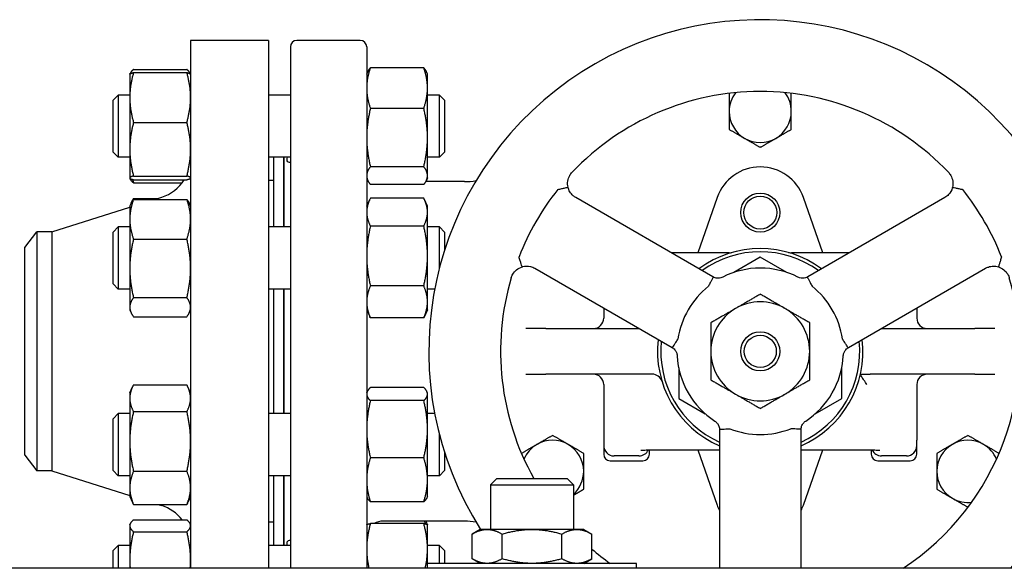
# Model space of a CAD drawing. Header units: inches. Extents: x 24 to 1128, y -69 to 748.
# Tile 477 of 656: x 604.6 to 616.48, y 385.73 to 392.35. Entities that reach past the tile are written whole.
import ezdxf

# ---------------------------------------------------------------- set-up
doc = ezdxf.new("R2010")
doc.units = ezdxf.units.IN
doc.header["$LTSCALE"] = 32
doc.header["$MEASUREMENT"] = 0
doc.layers.add('Visible (ANSI)', color=7, linetype='Continuous', lineweight=30)

msp = doc.modelspace()

# ---------------------------------------------------------------- linework, layer by layer
at = {"layer": 'Visible (ANSI)'}
for p, q in [((606.66063, 392.09867), (606.66063, 385.73187)), ((607.60063, 392.09867), (606.66063, 392.09867)), ((607.60063, 392.09867), (607.60063, 385.73187)), ((607.86437, 392.01993), (607.86437, 385.73187)), ((608.70689, 392.09867), (607.94311, 392.09867)), ((608.78563, 392.01993), (608.78563, 385.73187)), ((605.92663, 391.68988), (605.92719, 391.69108)), ((605.92663, 391.68988), (605.92663, 391.41033)), ((605.92719, 391.69108), (605.93255, 391.70256)), ((605.97172, 391.74905), (606.61555, 391.74905)), ((605.97172, 391.71105), (606.61555, 391.71105)), ((606.66007, 391.69108), (606.65472, 391.70256)), ((606.66063, 391.68988), (606.66007, 391.69108)), ((608.78563, 391.68988), (608.79941, 391.71941)), ((609.47455, 391.76885), (608.83072, 391.76885)), ((609.51963, 391.68988), (609.50586, 391.71941)), ((609.51963, 391.52404), (609.51963, 391.68988)), ((605.72563, 391.37738), (605.78813, 391.43988)), ((605.78813, 391.43988), (605.78813, 390.68988)), ((605.92663, 391.43988), (605.78813, 391.43988)), ((607.86437, 391.43988), (607.60063, 391.43988)), ((609.51963, 390.92724), (609.51963, 391.52404)), ((609.66313, 391.43988), (609.51963, 391.43988)), ((609.66313, 390.68988), (609.66313, 391.43988)), ((609.72563, 391.37738), (609.66313, 391.43988)), ((605.72563, 390.75238), (605.72563, 391.37738)), ((605.92663, 391.41033), (605.92663, 390.78654)), ((609.72563, 391.37738), (609.72563, 390.75238)), ((609.47455, 391.27922), (608.83072, 391.27922)), ((605.97172, 391.10962), (606.61555, 391.10962)), ((609.51963, 390.46808), (609.51963, 390.92724)), ((605.72563, 390.75238), (605.78813, 390.68988)), ((605.92663, 390.78654), (605.92663, 390.44108)), ((609.72563, 390.75238), (609.66313, 390.68988)), ((605.92663, 390.68988), (605.78813, 390.68988)), ((607.86437, 390.68988), (607.60063, 390.68988)), ((607.66063, 390.68988), (607.66063, 389.84876)), ((607.78063, 390.68988), (607.78063, 389.84876)), ((607.78563, 390.68988), (607.78563, 389.84876)), ((609.66313, 390.68988), (609.51963, 390.68988)), ((609.47455, 390.57525), (608.83072, 390.57525)), ((605.92663, 390.44108), (605.92663, 390.43988)), ((605.92663, 390.43988), (605.92719, 390.43867)), ((605.92719, 390.43867), (605.93255, 390.42719)), ((605.97172, 390.46345), (606.61555, 390.46345)), ((605.97172, 390.4187), (606.61555, 390.4187)), ((605.97172, 390.3807), (606.55754, 390.3807)), ((606.66063, 390.43988), (606.66007, 390.43867)), ((607.66063, 390.40867), (607.60063, 390.40867)), ((608.78563, 390.43988), (608.79941, 390.41034)), ((609.47455, 390.3609), (608.83072, 390.3609)), ((609.96509, 390.39591), (609.49838, 390.39591)), ((609.51963, 390.43988), (609.50586, 390.41034)), ((609.51963, 390.43988), (609.51963, 390.46808)), ((607.78563, 390.28867), (607.78063, 390.28867)), ((605.92663, 390.09876), (605.94261, 390.13303)), ((605.94261, 390.13303), (605.96069, 390.1718)), ((605.97172, 390.19406), (606.26721, 390.19406)), ((605.97172, 390.1811), (606.61555, 390.1811)), ((606.22628, 390.1811), (606.31161, 390.20812)), ((606.66063, 390.09876), (606.64465, 390.13303)), ((608.78563, 390.09876), (608.82342, 390.1798)), ((609.47455, 390.19488), (608.83072, 390.19488)), ((609.51963, 390.09876), (609.48184, 390.1798)), ((612.96301, 389.24753), (611.30915, 390.20239)), ((613.01522, 390.20346), (612.78227, 389.53576)), ((614.289, 389.53576), (614.05605, 390.20346)), ((615.76212, 390.20239), (615.00889, 389.76751)), ((604.9873, 389.78867), (605.92663, 390.08619)), ((605.92663, 390.09876), (605.92663, 389.94225)), ((609.51963, 390.02702), (609.51963, 390.09876)), ((609.51963, 389.4986), (609.51963, 390.02702)), ((605.92663, 389.94225), (605.92663, 389.34974)), ((604.66063, 389.60117), (604.80451, 389.78867)), ((604.9873, 389.78867), (604.80451, 389.78867)), ((604.80451, 389.78867), (604.80451, 386.90867)), ((604.9873, 389.78867), (604.9873, 386.90867)), ((605.72563, 389.78626), (605.78813, 389.84876)), ((605.72563, 389.16126), (605.72563, 389.78626)), ((605.78813, 389.84876), (605.78813, 389.09876)), ((605.92663, 389.84876), (605.78813, 389.84876)), ((607.86437, 389.84876), (607.60063, 389.84876)), ((609.47455, 389.85916), (608.83072, 389.85916)), ((609.66313, 389.84876), (609.51963, 389.84876)), ((609.66313, 389.35054), (609.66313, 389.84876)), ((609.72563, 389.78626), (609.66313, 389.84876)), ((609.72563, 389.78626), (609.72563, 389.56682)), ((615.00889, 389.76751), (614.10825, 389.24753)), ((605.97172, 389.70341), (606.61555, 389.70341)), ((604.66063, 387.09617), (604.66063, 389.60117)), ((613.15843, 389.53576), (612.46378, 389.53576)), ((614.60749, 389.53576), (613.91284, 389.53576)), ((609.51963, 388.94534), (609.51963, 389.4986)), ((613.53563, 389.48519), (613.21483, 389.29997)), ((613.85643, 389.29997), (613.53563, 389.48519)), ((605.92663, 389.34974), (605.92663, 388.88125)), ((610.81702, 389.35), (612.47089, 388.39514)), ((614.60038, 388.39514), (616.25424, 389.35)), ((605.72563, 389.16126), (605.78813, 389.09876)), ((605.92663, 389.09876), (605.78813, 389.09876)), ((607.86437, 389.09876), (607.60063, 389.09876)), ((607.66063, 389.09876), (607.66063, 387.59858)), ((607.78063, 389.09876), (607.78063, 387.59858)), ((607.78563, 389.09876), (607.78563, 387.59858)), ((609.47455, 389.13804), (608.83072, 389.13804)), ((609.60659, 389.09876), (609.51963, 389.09876)), ((605.97172, 388.99607), (606.61555, 388.99607)), ((609.51963, 388.84876), (609.51963, 388.94534)), ((605.92663, 388.88125), (605.92663, 388.84876)), ((605.92663, 388.84876), (605.94261, 388.81449)), ((606.66063, 388.84876), (606.64465, 388.81449)), ((608.78563, 388.84876), (608.82342, 388.76772)), ((609.51963, 388.84876), (609.48184, 388.76772)), ((611.64587, 388.87147), (611.64587, 388.74926)), ((615.4254, 388.87147), (615.4254, 388.74926)), ((605.97172, 388.76642), (606.61555, 388.76642)), ((609.47455, 388.75264), (608.83072, 388.75264)), ((610.74692, 388.62426), (610.70478, 388.62426)), ((610.94732, 388.62426), (610.74692, 388.62426)), ((610.94732, 388.62426), (612.07404, 388.62426)), ((614.99722, 388.62426), (616.12394, 388.62426)), ((616.32434, 388.62426), (616.12394, 388.62426)), ((616.36649, 388.62426), (616.32434, 388.62426)), ((612.55138, 388.15084), (612.55138, 387.78041)), ((614.51988, 387.78041), (614.51988, 388.15084)), ((610.70478, 388.07308), (610.74692, 388.07308)), ((610.74692, 388.07308), (610.94732, 388.07308)), ((612.23057, 388.07308), (610.94732, 388.07308)), ((614.74478, 388.07308), (614.86082, 388.07308)), ((616.12394, 388.07308), (614.86082, 388.07308)), ((616.12394, 388.07308), (616.32434, 388.07308)), ((616.32434, 388.07308), (616.36649, 388.07308)), ((605.92663, 387.84858), (605.96069, 387.92162)), ((605.97172, 387.94388), (606.61555, 387.94388)), ((606.66063, 387.84858), (606.62657, 387.92162)), ((608.78563, 387.84858), (608.79297, 387.86431)), ((609.47455, 387.9127), (608.83072, 387.9127)), ((609.51963, 387.84858), (609.5123, 387.86431)), ((611.64587, 387.94808), (611.64587, 387.27922)), ((615.4254, 387.94808), (615.4254, 387.27922)), ((605.92663, 387.84858), (605.92663, 387.78318)), ((605.92663, 387.78318), (605.92663, 387.26233)), ((609.47455, 387.75377), (608.83072, 387.75377)), ((609.51963, 387.83324), (609.51963, 387.84858)), ((609.51963, 387.40921), (609.51963, 387.83324)), ((612.55138, 387.78041), (612.87218, 387.5952)), ((614.19909, 387.5952), (614.51988, 387.78041)), ((605.97172, 387.62248), (606.61555, 387.62248)), ((605.72563, 387.53608), (605.78813, 387.59858)), ((605.72563, 386.91108), (605.72563, 387.53608)), ((605.78813, 387.59858), (605.78813, 386.84858)), ((605.92663, 387.59858), (605.78813, 387.59858)), ((607.86437, 387.59858), (607.60063, 387.59858)), ((609.60659, 387.59858), (609.51963, 387.59858)), ((609.51963, 386.79956), (609.51963, 387.40921)), ((613.04351, 387.40334), (613.04351, 385.73187)), ((614.02776, 385.73187), (614.02776, 387.40334)), ((605.92663, 387.26233), (605.92663, 386.70273)), ((609.66313, 386.84858), (609.66313, 387.3468)), ((611.64587, 387.27922), (611.64587, 387.21263)), ((615.4254, 387.21263), (615.4254, 387.27922)), ((611.64587, 387.21263), (611.64587, 387.10851)), ((612.19705, 387.10851), (612.19705, 387.1598)), ((612.3939, 387.16157), (613.04351, 387.16157)), ((612.78227, 387.16157), (613.01522, 386.49388)), ((614.02776, 387.16157), (614.67737, 387.16157)), ((614.05605, 386.49388), (614.289, 387.16157)), ((614.87422, 387.1598), (614.87422, 387.10851)), ((615.4254, 387.10851), (615.4254, 387.21263)), ((604.66063, 387.09617), (604.80451, 386.90867)), ((609.47455, 387.06465), (608.83072, 387.06465)), ((609.72563, 387.13052), (609.72563, 386.91108)), ((611.72461, 387.02977), (612.11831, 387.02977)), ((612.07205, 387.08758), (611.77087, 387.08758)), ((614.95296, 387.02977), (615.34666, 387.02977)), ((615.3004, 387.08758), (614.99922, 387.08758)), ((604.9873, 386.90867), (604.80451, 386.90867)), ((604.9873, 386.90867), (605.92663, 386.61115)), ((605.72563, 386.91108), (605.78813, 386.84858)), ((609.72563, 386.91108), (609.66313, 386.84858)), ((605.92663, 386.84858), (605.78813, 386.84858)), ((605.97172, 386.90218), (606.61555, 386.90218)), ((607.86437, 386.84858), (607.60063, 386.84858)), ((607.66063, 386.84858), (607.66063, 386.00746)), ((607.78063, 386.84858), (607.78063, 386.00746)), ((607.78563, 386.84858), (607.78563, 386.00746)), ((609.66313, 386.84858), (609.51963, 386.84858)), ((609.51963, 386.59858), (609.51963, 386.79956)), ((610.35503, 386.81487), (610.28063, 386.74047)), ((610.35503, 386.81487), (611.20623, 386.81487)), ((611.20623, 386.81487), (611.28063, 386.74047)), ((605.92663, 386.70273), (605.92663, 386.59858)), ((610.28063, 386.74047), (611.28063, 386.74047)), ((610.28063, 386.74047), (610.28063, 386.20087)), ((611.28063, 386.74047), (611.28063, 386.20087)), ((605.92663, 386.59858), (605.96069, 386.52554)), ((606.66063, 386.59858), (606.62657, 386.52554)), ((608.78563, 386.59858), (608.79297, 386.58285)), ((609.51963, 386.59858), (609.5123, 386.58285)), ((605.97172, 386.50328), (606.61555, 386.50328)), ((606.26721, 386.50328), (606.31161, 386.48922)), ((609.47455, 386.53446), (608.83072, 386.53446)), ((605.97172, 386.31664), (606.61555, 386.31664)), ((607.78563, 386.40867), (607.78063, 386.40867)), ((605.92663, 386.25746), (605.93255, 386.27014)), ((605.92663, 386.25746), (605.92663, 386.24504)), ((605.92663, 386.24504), (605.92663, 385.83135)), ((606.66063, 386.25746), (606.65472, 386.27014)), ((607.66063, 386.28867), (607.60063, 386.28867)), ((608.78563, 386.25746), (608.78586, 386.25796)), ((609.47455, 386.27131), (608.83072, 386.27131)), ((609.96509, 386.30143), (608.98248, 386.30143)), ((609.5194, 386.25796), (609.50586, 386.287)), ((609.51963, 386.25746), (609.5194, 386.25796)), ((609.51963, 385.96623), (609.51963, 386.25746)), ((610.15563, 386.20087), (610.05894, 386.14505)), ((610.23937, 386.20087), (610.15563, 386.20087)), ((610.78063, 386.20087), (610.23937, 386.20087)), ((611.3219, 386.20087), (610.78063, 386.20087)), ((611.40563, 386.20087), (611.3219, 386.20087)), ((611.40563, 386.20087), (611.50232, 386.14505)), ((605.97172, 386.17343), (606.61555, 386.17343)), ((610.05894, 385.84669), (610.05894, 386.14505)), ((610.41979, 385.84669), (610.41979, 386.14505)), ((611.14148, 385.84669), (611.14148, 386.14505)), ((611.50232, 385.84669), (611.50232, 386.14505)), ((605.72563, 385.94496), (605.78813, 386.00746)), ((605.78813, 386.00746), (605.78813, 385.73187)), ((605.92663, 386.00746), (605.78813, 386.00746)), ((607.86437, 386.00746), (607.60063, 386.00746)), ((609.66313, 386.00746), (609.51963, 386.00746)), ((609.51963, 385.73187), (609.51963, 385.96623)), ((609.66313, 385.79087), (609.66313, 386.00746)), ((609.72563, 385.94496), (609.66313, 386.00746)), ((605.72563, 385.73187), (605.72563, 385.94496)), ((609.72563, 385.94496), (609.72563, 385.79087)), ((610.15563, 385.79087), (610.05894, 385.84669)), ((611.40563, 385.79087), (611.50232, 385.84669)), ((621.43013, 385.73187), (600.13113, 385.73187)), ((605.92663, 385.83135), (605.92663, 385.73187)), ((612.04063, 385.79087), (609.52063, 385.79087)), ((609.52063, 385.73187), (609.52063, 385.79087)), ((612.04063, 385.73187), (612.04063, 385.79087))]:
    msp.add_line(p, q, dxfattribs=at)
for centre, radius in [((613.53563, 390.0219), 0.23622), ((613.53563, 390.0219), 0.19894), ((613.53563, 388.34867), 0.23622), ((613.53563, 388.34867), 0.19396)]:
    msp.add_circle(centre, radius, dxfattribs=at)
for centre, radius, start, end in [((613.53563, 388.34867), 4, 319.141001, 212.476236), ((607.94311, 392.01993), 0.07874, 90, 180), ((608.70689, 392.01993), 0.07874, 0, 90), ((613.53563, 388.34867), 3.13386, 43.567129, 136.432871), ((613.53563, 391.24237), 0.375, 142.972428, 180), ((613.53563, 391.24237), 0.375, 0, 37.027572), ((613.53563, 391.24237), 0.375, 180, 240), ((613.53563, 391.24237), 0.375, 300, 0), ((613.53563, 391.24237), 0.375, 240, 300), ((613.53563, 390.0219), 0.55118, 19.233076, 160.766924), ((606.16063, 390.68478), 0.5, 287.574716, 327.84865), ((609.96509, 391.18332), 0.7874, 270, 280.37914), ((613.53563, 388.34867), 3.12676, 141.399676, 158.600324), ((613.53563, 388.34867), 3.12676, 21.399676, 38.600324), ((613.53563, 388.34867), 1.24016, 53.379868, 126.620132), ((613.53563, 388.34867), 1.20079, 54.194537, 125.805463), ((613.15842, 389.66292), 0.12716, 270.004016, 286.01595), ((613.91285, 389.6629), 0.12714, 253.982919, 269.997115), ((613.53563, 388.34867), 1.00394, 63.137041, 116.862959), ((613.53563, 388.34867), 3.13386, 163.567129, 209.303014), ((613.53563, 388.34867), 3.13386, 303.383253, 16.432871), ((613.53563, 388.34867), 1.00394, 128.535259, 171.464741), ((613.53563, 388.34867), 1.00394, 8.535259, 51.464741), ((613.53563, 388.34867), 0.5965, 60, 120), ((613.53563, 388.34867), 0.5965, 120, 180), ((613.53563, 388.34867), 0.5965, 0, 60), ((611.52087, 388.74926), 0.125, 270, 0), ((615.5504, 388.74926), 0.125, 180, 270), ((613.53563, 388.34867), 1.24016, 173.379868, 246.620132), ((613.53563, 388.34867), 1.20079, 174.194537, 245.805463), ((613.53563, 388.34867), 1.24016, 293.379868, 6.620132), ((613.53563, 388.34867), 1.20079, 294.194537, 5.805463), ((613.53563, 388.34867), 0.5965, 180, 240), ((613.53563, 388.34867), 0.5965, 300, 0), ((613.53563, 388.34867), 1.00394, 183.137041, 236.862959), ((613.53563, 388.34867), 1.00394, 303.137041, 356.862959), ((611.52087, 387.94808), 0.125, 0, 90), ((612.23057, 387.94808), 0.125, 17.063961, 90), ((615.5504, 387.94808), 0.125, 90, 180), ((613.53563, 388.34867), 0.5965, 240, 300), ((613.53563, 388.34867), 1.00394, 248.535259, 291.464741), ((611.02961, 386.90182), 0.375, 60, 120), ((616.04165, 386.90182), 0.375, 60, 120), ((611.02961, 386.90182), 0.375, 120, 157.027572), ((611.02961, 386.90182), 0.375, 0, 60), ((616.04165, 386.90182), 0.375, 120, 180), ((616.04165, 386.90182), 0.375, 22.972428, 60), ((611.72461, 387.10851), 0.07874, 180, 270), ((612.11831, 387.10851), 0.07874, 270, 0), ((614.95296, 387.10851), 0.07874, 180, 270), ((615.34666, 387.10851), 0.07874, 270, 0), ((611.02961, 386.90182), 0.375, 312.019415, 0), ((616.04165, 386.90182), 0.375, 180, 240), ((616.04165, 386.90182), 0.375, 240, 277.027572), ((606.16063, 386.01256), 0.5, 37.457, 72.425284), ((613.53563, 386.67544), 0.55118, 199.233076, 206.765501), ((613.53563, 386.67544), 0.55118, 333.234499, 340.766924), ((608.98248, 386.10457), 0.19685, 90, 122.109609), ((609.96509, 385.51402), 0.7874, 79.62086, 90), ((613.53563, 388.34867), 3.13386, 229.547252, 234.704413)]:
    msp.add_arc(centre, radius, start, end, dxfattribs=at)
for centre, start_param, end_param in [((611.77087, 387.21263), 4.71238898, 6.28318531), ((612.07205, 387.21263), 0, 1.13237118), ((614.99922, 387.21263), 5.15081773, 6.28318531), ((615.3004, 387.21263), 0, 1.57079633)]:
    msp.add_ellipse(centre, major_axis=(0, -0.12504), ratio=0.99966155, start_param=start_param, end_param=end_param, dxfattribs=at)
for points, weights in [([(605.97172, 391.71105), (605.92663, 391.54989), (605.92663, 391.41033)], [1, 1.0379548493, 1]), ([(605.92719, 391.69108), (605.93152, 391.70036), (605.97172, 391.71105)], [1.00755250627, 1.03370208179, 1]), ([(605.97172, 391.74905), (605.93705, 391.71955), (605.92915, 391.69377)], [1, 1.02892942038, 1.01375847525]), ([(606.65812, 391.69377), (606.65021, 391.71955), (606.61555, 391.74905)], [1.01375847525, 1.02892942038, 1]), ([(606.66063, 391.41033), (606.66063, 391.54989), (606.61555, 391.71105)], [1, 1.0379548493, 1]), ([(606.61555, 391.71105), (606.65575, 391.70036), (606.66007, 391.69108)], [1, 1.03370208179, 1.00755250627]), ([(608.83072, 391.76885), (608.78563, 391.63765), (608.78563, 391.52404)], [1, 1.0379548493, 1]), ([(608.79941, 391.71941), (608.81037, 391.74292), (608.83072, 391.76885)], [1.01872332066, 1.01678146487, 1]), ([(609.51963, 391.52404), (609.51963, 391.63765), (609.47455, 391.76885)], [1, 1.0379548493, 1]), ([(609.47455, 391.76885), (609.4949, 391.74292), (609.50586, 391.71941)], [1, 1.01678146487, 1.01872332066]), ([(608.78563, 391.52404), (608.78563, 391.41042), (608.83072, 391.27922)], [1, 1.0379548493, 1]), ([(609.47455, 391.27922), (609.51963, 391.41042), (609.51963, 391.52404)], [1, 1.0379548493, 1]), ([(613.16311, 391.46031), (613.16187, 391.45959), (613.16063, 391.45888)], [1.01080092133, 1.01041530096, 1.01001874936]), ([(613.16063, 391.45888), (613.16063, 391.34285), (613.16063, 391.24237)], [1.01001874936, 1.04314139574, 1]), ([(613.91063, 391.45888), (613.90939, 391.45959), (613.90815, 391.46031)], [1.01001874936, 1.01041530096, 1.01080092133]), ([(613.91063, 391.24237), (613.91063, 391.34285), (613.91063, 391.45888)], [1, 1.04314139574, 1.01001874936]), ([(605.92663, 391.41033), (605.92663, 391.27077), (605.97172, 391.10962)], [1, 1.0379548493, 1]), ([(606.61555, 391.10962), (606.66063, 391.27077), (606.66063, 391.41033)], [1, 1.0379548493, 1]), ([(608.83072, 391.27922), (608.78563, 391.0906), (608.78563, 390.92724)], [1, 1.0379548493, 1]), ([(609.51963, 390.92724), (609.51963, 391.0906), (609.47455, 391.27922)], [1, 1.0379548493, 1]), ([(613.16063, 391.24237), (613.16063, 391.14189), (613.16063, 391.02586)], [1, 1.04314139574, 1.01001874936]), ([(613.91063, 391.02586), (613.91063, 391.14189), (613.91063, 391.24237)], [1.01001874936, 1.04314139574, 1]), ([(605.97172, 391.10962), (605.92663, 390.93648), (605.92663, 390.78654)], [1, 1.0379548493, 1]), ([(606.66063, 390.78654), (606.66063, 390.93648), (606.61555, 391.10962)], [1, 1.0379548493, 1]), ([(613.16063, 391.02586), (613.26111, 390.96785), (613.34813, 390.91761)], [1.01001874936, 1.04314139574, 1]), ([(613.72313, 390.91761), (613.81015, 390.96785), (613.91063, 391.02586)], [1, 1.04314139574, 1.01001874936]), ([(608.78563, 390.92724), (608.78563, 390.76388), (608.83072, 390.57525)], [1, 1.0379548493, 1]), ([(609.47455, 390.57525), (609.51963, 390.76388), (609.51963, 390.92724)], [1, 1.0379548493, 1]), ([(613.34813, 390.91761), (613.43515, 390.86737), (613.53563, 390.80936)], [1, 1.04314139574, 1.01001874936]), ([(613.53563, 390.80936), (613.63611, 390.86737), (613.72313, 390.91761)], [1.01001874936, 1.04314139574, 1]), ([(605.92663, 390.78654), (605.92663, 390.63659), (605.97172, 390.46345)], [1, 1.0379548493, 1]), ([(606.61555, 390.46345), (606.66063, 390.63659), (606.66063, 390.78654)], [1, 1.0379548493, 1]), ([(608.83072, 390.57525), (608.78563, 390.51782), (608.78563, 390.46808)], [1, 1.0379548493, 1]), ([(609.51963, 390.46808), (609.51963, 390.51782), (609.47455, 390.57525)], [1, 1.0379548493, 1]), ([(605.97172, 390.46345), (605.92663, 390.45146), (605.92663, 390.44108)], [1, 1.0379548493, 1]), ([(605.92663, 390.44108), (605.92663, 390.43069), (605.97172, 390.4187)], [1, 1.0379548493, 1]), ([(605.97172, 390.3807), (605.94272, 390.40538), (605.93255, 390.42719)], [1, 1.02408927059, 1.01760047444]), ([(605.9596, 390.42213), (605.96516, 390.4018), (605.97172, 390.3807)], [1.00919201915, 1.00535018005, 1]), ([(606.66063, 390.44108), (606.66063, 390.45146), (606.61555, 390.46345)], [1, 1.0379548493, 1]), ([(606.61555, 390.4187), (606.66063, 390.43069), (606.66063, 390.44108)], [1, 1.0379548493, 1]), ([(608.78563, 390.46808), (608.78563, 390.41834), (608.83072, 390.3609)], [1, 1.0379548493, 1]), ([(609.47455, 390.3609), (609.51963, 390.41834), (609.51963, 390.46808)], [1, 1.0379548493, 1]), ([(605.97172, 390.1811), (605.92663, 390.0531), (605.92663, 389.94225)], [1, 1.0379548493, 1]), ([(605.94261, 390.13303), (605.95331, 390.15598), (605.97172, 390.1811)], [1.01820717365, 1.01515415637, 1]), ([(605.97172, 390.19406), (605.95945, 390.17062), (605.95065, 390.14865)], [1, 1.01005189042, 1.01477953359]), ([(606.66063, 389.94225), (606.66063, 390.0531), (606.61555, 390.1811)], [1, 1.0379548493, 1]), ([(606.61555, 390.1811), (606.63395, 390.15598), (606.64465, 390.13303)], [1, 1.01515415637, 1.01820717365]), ([(608.83072, 390.19488), (608.78563, 390.10492), (608.78563, 390.02702)], [1, 1.0379548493, 1]), ([(609.51963, 390.02702), (609.51963, 390.10492), (609.47455, 390.19488)], [1, 1.0379548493, 1]), ([(608.78563, 390.02702), (608.78563, 389.94912), (608.83072, 389.85916)], [1, 1.0379548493, 1]), ([(609.47455, 389.85916), (609.51963, 389.94912), (609.51963, 390.02702)], [1, 1.0379548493, 1]), ([(605.92663, 389.94225), (605.92663, 389.8314), (605.97172, 389.70341)], [1, 1.0379548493, 1]), ([(606.61555, 389.70341), (606.66063, 389.8314), (606.66063, 389.94225)], [1, 1.0379548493, 1]), ([(608.83072, 389.85916), (608.78563, 389.66594), (608.78563, 389.4986)], [1, 1.0379548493, 1]), ([(609.51963, 389.4986), (609.51963, 389.66594), (609.47455, 389.85916)], [1, 1.0379548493, 1]), ([(605.97172, 389.70341), (605.92663, 389.51388), (605.92663, 389.34974)], [1, 1.0379548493, 1]), ([(606.66063, 389.34974), (606.66063, 389.51388), (606.61555, 389.70341)], [1, 1.0379548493, 1]), ([(608.78563, 389.4986), (608.78563, 389.33127), (608.83072, 389.13804)], [1, 1.0379548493, 1]), ([(609.47455, 389.13804), (609.51963, 389.33127), (609.51963, 389.4986)], [1, 1.0379548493, 1]), ([(605.92663, 389.34974), (605.92663, 389.1856), (605.97172, 388.99607)], [1, 1.0379548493, 1]), ([(606.61555, 388.99607), (606.66063, 389.1856), (606.66063, 389.34974)], [1, 1.0379548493, 1]), ([(608.83072, 389.13804), (608.78563, 389.03478), (608.78563, 388.94534)], [1, 1.0379548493, 1]), ([(609.51963, 388.94534), (609.51963, 389.03478), (609.47455, 389.13804)], [1, 1.0379548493, 1]), ([(605.97172, 388.99607), (605.92663, 388.93454), (605.92663, 388.88125)], [1, 1.0379548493, 1]), ([(606.66063, 388.88125), (606.66063, 388.93454), (606.61555, 388.99607)], [1, 1.0379548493, 1]), ([(608.78563, 388.94534), (608.78563, 388.85591), (608.83072, 388.75264)], [1, 1.0379548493, 1]), ([(609.47455, 388.75264), (609.51963, 388.85591), (609.51963, 388.94534)], [1, 1.0379548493, 1]), ([(613.53563, 389.03745), (613.3758, 388.94517), (613.23738, 388.86525)], [1.01001874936, 1.04314139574, 1]), ([(613.83388, 388.86525), (613.69546, 388.94517), (613.53563, 389.03745)], [1, 1.04314139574, 1.01001874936]), ([(605.92663, 388.88125), (605.92663, 388.82796), (605.97172, 388.76642)], [1, 1.0379548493, 1]), ([(606.61555, 388.76642), (606.66063, 388.82796), (606.66063, 388.88125)], [1, 1.0379548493, 1]), ([(613.23738, 388.86525), (613.09896, 388.78534), (612.93913, 388.69306)], [1, 1.04314139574, 1.01001874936]), ([(614.13213, 388.69306), (613.9723, 388.78534), (613.83388, 388.86525)], [1.01001874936, 1.04314139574, 1]), ([(608.83072, 388.75264), (608.8269, 388.76026), (608.82342, 388.76772)], [1, 1.00310735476, 1.00570591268]), ([(609.48184, 388.76772), (609.47837, 388.76026), (609.47455, 388.75264)], [1.00570591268, 1.00310735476, 1]), ([(612.93913, 388.69306), (612.93913, 388.5085), (612.93913, 388.34867)], [1.01001874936, 1.04314139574, 1]), ([(614.13213, 388.34867), (614.13213, 388.5085), (614.13213, 388.69306)], [1, 1.04314139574, 1.01001874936]), ([(612.93913, 388.34867), (612.93913, 388.18884), (612.93913, 388.00428)], [1, 1.04314139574, 1.01001874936]), ([(614.13213, 388.00428), (614.13213, 388.18884), (614.13213, 388.34867)], [1.01001874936, 1.04314139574, 1]), ([(612.93913, 388.00428), (613.09896, 387.912), (613.23738, 387.83209)], [1.01001874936, 1.04314139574, 1]), ([(613.83388, 387.83209), (613.9723, 387.912), (614.13213, 388.00428)], [1, 1.04314139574, 1.01001874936]), ([(605.97172, 387.94388), (605.92663, 387.85776), (605.92663, 387.78318)], [1, 1.0379548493, 1]), ([(606.66063, 387.78318), (606.66063, 387.85776), (606.61555, 387.94388)], [1, 1.0379548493, 1]), ([(608.83072, 387.9127), (608.78563, 387.87012), (608.78563, 387.83324)], [1, 1.0379548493, 1]), ([(609.51963, 387.83324), (609.51963, 387.87012), (609.47455, 387.9127)], [1, 1.0379548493, 1]), ([(605.92663, 387.78318), (605.92663, 387.7086), (605.97172, 387.62248)], [1, 1.0379548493, 1]), ([(606.61555, 387.62248), (606.66063, 387.7086), (606.66063, 387.78318)], [1, 1.0379548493, 1]), ([(608.78563, 387.83324), (608.78563, 387.79636), (608.83072, 387.75377)], [1, 1.0379548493, 1]), ([(608.83072, 387.75377), (608.78563, 387.56912), (608.78563, 387.40921)], [1, 1.0379548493, 1]), ([(609.47455, 387.75377), (609.51963, 387.79636), (609.51963, 387.83324)], [1, 1.0379548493, 1]), ([(609.51963, 387.40921), (609.51963, 387.56912), (609.47455, 387.75377)], [1, 1.0379548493, 1]), ([(613.23738, 387.83209), (613.3758, 387.75217), (613.53563, 387.65989)], [1, 1.04314139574, 1.01001874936]), ([(613.53563, 387.65989), (613.69546, 387.75217), (613.83388, 387.83209)], [1.01001874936, 1.04314139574, 1]), ([(605.97172, 387.62248), (605.92663, 387.42948), (605.92663, 387.26233)], [1, 1.0379548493, 1]), ([(606.66063, 387.26233), (606.66063, 387.42948), (606.61555, 387.62248)], [1, 1.0379548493, 1]), ([(608.78563, 387.40921), (608.78563, 387.2493), (608.83072, 387.06465)], [1, 1.0379548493, 1]), ([(609.47455, 387.06465), (609.51963, 387.2493), (609.51963, 387.40921)], [1, 1.0379548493, 1]), ([(605.92663, 387.26233), (605.92663, 387.09519), (605.97172, 386.90218)], [1, 1.0379548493, 1]), ([(606.61555, 386.90218), (606.66063, 387.09519), (606.66063, 387.26233)], [1, 1.0379548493, 1]), ([(611.02961, 387.33483), (610.92913, 387.27682), (610.84211, 387.22658)], [1.01001874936, 1.04314139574, 1]), ([(611.21711, 387.22658), (611.1301, 387.27682), (611.02961, 387.33483)], [1, 1.04314139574, 1.01001874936]), ([(616.04165, 387.33483), (615.94117, 387.27682), (615.85415, 387.22658)], [1.01001874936, 1.04314139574, 1]), ([(616.22915, 387.22658), (616.14213, 387.27682), (616.04165, 387.33483)], [1, 1.04314139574, 1.01001874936]), ([(610.84211, 387.22658), (610.7551, 387.17634), (610.65461, 387.11833)], [1, 1.04314139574, 1.01001874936]), ([(611.40461, 387.11833), (611.30413, 387.17634), (611.21711, 387.22658)], [1.01001874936, 1.04314139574, 1]), ([(615.85415, 387.22658), (615.76713, 387.17634), (615.66665, 387.11833)], [1, 1.04314139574, 1.01001874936]), ([(616.41665, 387.11833), (616.31617, 387.17634), (616.22915, 387.22658)], [1.01001874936, 1.04314139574, 1]), ([(608.83072, 387.06465), (608.78563, 386.92259), (608.78563, 386.79956)], [1, 1.0379548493, 1]), ([(609.51963, 386.79956), (609.51963, 386.92259), (609.47455, 387.06465)], [1, 1.0379548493, 1]), ([(610.65461, 387.11833), (610.65461, 387.11689), (610.65461, 387.11546)], [1.01001874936, 1.01041530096, 1.01080092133]), ([(611.40461, 386.90182), (611.40461, 387.0023), (611.40461, 387.11833)], [1, 1.04314139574, 1.01001874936]), ([(615.66665, 387.11833), (615.66665, 387.0023), (615.66665, 386.90182)], [1.01001874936, 1.04314139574, 1]), ([(616.41665, 387.11546), (616.41665, 387.11689), (616.41665, 387.11833)], [1.01080092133, 1.01041530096, 1.01001874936]), ([(605.97172, 386.90218), (605.92663, 386.7953), (605.92663, 386.70273)], [1, 1.0379548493, 1]), ([(606.66063, 386.70273), (606.66063, 386.7953), (606.61555, 386.90218)], [1, 1.0379548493, 1]), ([(608.78563, 386.79956), (608.78563, 386.67652), (608.83072, 386.53446)], [1, 1.0379548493, 1]), ([(609.47455, 386.53446), (609.51963, 386.67652), (609.51963, 386.79956)], [1, 1.0379548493, 1]), ([(611.40461, 386.68531), (611.40461, 386.80134), (611.40461, 386.90182)], [1.01001874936, 1.04314139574, 1]), ([(615.66665, 386.90182), (615.66665, 386.80134), (615.66665, 386.68531)], [1, 1.04314139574, 1.01001874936]), ([(605.92663, 386.70273), (605.92663, 386.61017), (605.97172, 386.50328)], [1, 1.0379548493, 1]), ([(606.61555, 386.50328), (606.66063, 386.61017), (606.66063, 386.70273)], [1, 1.0379548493, 1]), ([(611.28063, 386.61373), (611.33875, 386.64729), (611.40461, 386.68531)], [1.02091728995, 1.03148713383, 1.01001874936]), ([(615.66665, 386.68531), (615.76713, 386.6273), (615.85415, 386.57706)], [1.01001874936, 1.04314139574, 1]), ([(608.83072, 386.53446), (608.80358, 386.56009), (608.79297, 386.58285)], [1, 1.02250658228, 1.01832112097]), ([(609.5123, 386.58285), (609.50169, 386.56009), (609.47455, 386.53446)], [1.01832112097, 1.02250658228, 1]), ([(615.85415, 386.57706), (615.94117, 386.52682), (616.04165, 386.46881)], [1, 1.04314139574, 1.01001874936]), ([(605.97172, 386.50328), (605.9658, 386.51459), (605.96069, 386.52554)], [1, 1.00482700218, 1.0084262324]), ([(606.62657, 386.52554), (606.62147, 386.51459), (606.61555, 386.50328)], [1.0084262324, 1.00482700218, 1]), ([(616.04165, 386.46881), (616.04289, 386.46952), (616.04413, 386.47024)], [1.01001874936, 1.01041530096, 1.01080092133]), ([(605.97172, 386.31664), (605.92663, 386.27827), (605.92663, 386.24504)], [1, 1.0379548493, 1]), ([(606.66063, 386.24504), (606.66063, 386.27827), (606.61555, 386.31664)], [1, 1.0379548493, 1]), ([(605.92663, 386.24504), (605.92663, 386.2118), (605.97172, 386.17343)], [1, 1.0379548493, 1]), ([(606.61555, 386.17343), (606.66063, 386.2118), (606.66063, 386.24504)], [1, 1.0379548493, 1]), ([(608.83072, 386.27131), (608.78563, 386.10782), (608.78563, 385.96623)], [1, 1.0379548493, 1]), ([(608.78586, 386.25796), (608.78875, 386.26416), (608.83072, 386.27131)], [1.00505167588, 1.03523395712, 1]), ([(609.51963, 385.96623), (609.51963, 386.10782), (609.47455, 386.27131)], [1, 1.0379548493, 1]), ([(609.47455, 386.27131), (609.51651, 386.26416), (609.5194, 386.25796)], [1, 1.03523395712, 1.00505167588]), ([(609.49562, 386.26726), (609.4912, 386.28408), (609.48591, 386.30143)], [1.01477953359, 1.01239763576, 1.0086642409]), ([(609.49838, 386.30143), (609.50254, 386.29413), (609.50586, 386.287)], [1.01617818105, 1.01813403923, 1.01872332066]), ([(610.05894, 386.14505), (610.15563, 386.20087), (610.23937, 386.20087)], [1.01001874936, 1.04314139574, 1]), ([(610.23937, 386.20087), (610.3231, 386.20087), (610.41979, 386.14505)], [1, 1.04314139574, 1.01001874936]), ([(610.41979, 386.14505), (610.61316, 386.20087), (610.78063, 386.20087)], [1.01001874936, 1.04314139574, 1]), ([(610.78063, 386.20087), (610.9481, 386.20087), (611.14148, 386.14505)], [1, 1.04314139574, 1.01001874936]), ([(611.14148, 386.14505), (611.23816, 386.20087), (611.3219, 386.20087)], [1.01001874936, 1.04314139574, 1]), ([(611.3219, 386.20087), (611.40563, 386.20087), (611.50232, 386.14505)], [1, 1.04314139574, 1.01001874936]), ([(605.97172, 386.17343), (605.92663, 385.99011), (605.92663, 385.83135)], [1, 1.0379548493, 1]), ([(606.66063, 385.83135), (606.66063, 385.99011), (606.61555, 386.17343)], [1, 1.0379548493, 1]), ([(608.78563, 385.96623), (608.78563, 385.85431), (608.81301, 385.73187)], [1, 1.02976612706, 1.01284402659]), ([(609.49225, 385.73187), (609.51963, 385.85431), (609.51963, 385.96623)], [1.01284402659, 1.02976612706, 1]), ([(610.23937, 385.79087), (610.15563, 385.79087), (610.05894, 385.84669)], [1, 1.04314139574, 1.01001874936]), ([(610.41979, 385.84669), (610.3231, 385.79087), (610.23937, 385.79087)], [1.01001874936, 1.04314139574, 1]), ([(610.78063, 385.79087), (610.61316, 385.79087), (610.41979, 385.84669)], [1, 1.04314139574, 1.01001874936]), ([(611.14148, 385.84669), (610.9481, 385.79087), (610.78063, 385.79087)], [1.01001874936, 1.04314139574, 1]), ([(611.3219, 385.79087), (611.23816, 385.79087), (611.14148, 385.84669)], [1, 1.04314139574, 1.01001874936]), ([(611.50232, 385.84669), (611.40563, 385.79087), (611.3219, 385.79087)], [1.01001874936, 1.04314139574, 1]), ([(605.92663, 385.83135), (605.92663, 385.78195), (605.93071, 385.73187)], [1, 1.01150697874, 1.01603669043]), ([(606.65655, 385.73187), (606.66063, 385.78195), (606.66063, 385.83135)], [1.01603669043, 1.01150697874, 1])]:
    msp.add_rational_spline(points, weights, degree=2, dxfattribs=at)
for points, knots in [([(607.86437, 390.62541), (607.86043, 390.62536), (607.85673, 390.62559), (607.83511, 390.62877), (607.825, 390.63991), (607.825, 390.66712), (607.82727, 390.67778), (607.8316, 390.68995)], [1.503325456, 1.503325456, 1.503325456, 1.503325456, 1.572820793, 1.572820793, 1.940397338, 1.940397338, 2.11460476, 2.11460476, 2.11460476, 2.11460476]), ([(611.21597, 390.32773), (611.21021, 390.35218), (611.20922, 390.37764), (611.21658, 390.42648), (611.22479, 390.45001), (611.24489, 390.48477), (611.25424, 390.49729), (611.26494, 390.50854)], [1.213689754, 1.213689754, 1.213689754, 1.213689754, 1.526766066, 1.526766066, 1.836237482, 1.836237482, 2.029657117, 2.029657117, 2.029657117, 2.029657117]), ([(615.80632, 390.50854), (615.81702, 390.49729), (615.82638, 390.48477), (615.84648, 390.45001), (615.85469, 390.42648), (615.86205, 390.37764), (615.86106, 390.35218), (615.8553, 390.32773)], [0, 0, 0, 0, 0.193419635, 0.193419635, 0.502891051, 0.502891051, 0.815967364, 0.815967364, 0.815967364, 0.815967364]), ([(611.09367, 390.3006), (611.09343, 390.30054), (611.09321, 390.30044), (611.09266, 390.3001), (611.09233, 390.2998), (611.09202, 390.2994)], [-0.00615525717, -0.00615525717, -0.00615525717, -0.00615525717, -0.0038369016, -0.0038369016, 0, 0, 0, 0]), ([(611.09367, 390.3006), (611.1095, 390.30432), (611.1252, 390.30798), (611.15456, 390.31473), (611.16794, 390.31776), (611.19062, 390.32281), (611.19968, 390.32477), (611.21239, 390.32736), (611.21579, 390.32794), (611.21596, 390.32774), (611.21597, 390.32773), (611.21597, 390.32773)], [-0.498668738, -0.498668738, -0.498668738, -0.498668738, -0.374720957, -0.374720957, -0.250751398, -0.250751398, -0.126696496, -0.126696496, 0, 0, 0.00232127, 0.00232127, 0.00232127, 0.00232127]), ([(611.30915, 390.20239), (611.29801, 390.20882), (611.2875, 390.21635), (611.26234, 390.2384), (611.24901, 390.25441), (611.22819, 390.28934), (611.22057, 390.30818), (611.21597, 390.32773)], [5.137323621, 5.137323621, 5.137323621, 5.137323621, 5.297654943, 5.297654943, 5.554185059, 5.554185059, 5.804471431, 5.804471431, 5.804471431, 5.804471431]), ([(615.8553, 390.32773), (615.85475, 390.3254), (615.85416, 390.32309), (615.8452, 390.29043), (615.82946, 390.26214), (615.7947, 390.22463), (615.77915, 390.21222), (615.76212, 390.20239)], [1.03699376, 1.03699376, 1.03699376, 1.03699376, 1.066777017, 1.066777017, 1.459001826, 1.459001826, 1.704142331, 1.704142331, 1.704142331, 1.704142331]), ([(615.8553, 390.32773), (615.8553, 390.32773), (615.8553, 390.32774), (615.85548, 390.32794), (615.85887, 390.32736), (615.87158, 390.32477), (615.88065, 390.32281), (615.90332, 390.31776), (615.91671, 390.31473), (615.94607, 390.30798), (615.96177, 390.30432), (615.9776, 390.3006)], [-0.500989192, -0.500989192, -0.500989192, -0.500989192, -0.498667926, -0.498667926, -0.371971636, -0.371971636, -0.247916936, -0.247916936, -0.123947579, -0.123947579, 0, 0, 0, 0]), ([(615.97925, 390.2994), (615.97903, 390.29967), (615.97879, 390.29993), (615.9783, 390.30031), (615.97806, 390.30045), (615.97773, 390.30056), (615.97767, 390.30058), (615.9776, 390.3006)], [-0.0389329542, -0.0389329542, -0.0389329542, -0.0389329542, -0.03599132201, -0.03599132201, -0.03362121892, -0.03362121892, -0.0330274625, -0.0330274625, -0.0330274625, -0.0330274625]), ([(610.62444, 389.48953), (610.62431, 389.48921), (610.62422, 389.48888), (610.62413, 389.48826), (610.62413, 389.48798), (610.62419, 389.48764), (610.62421, 389.48758), (610.62423, 389.48751)], [-0.0389329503, -0.0389329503, -0.0389329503, -0.0389329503, -0.03599131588, -0.03599131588, -0.03362121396, -0.03362121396, -0.03302745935, -0.03302745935, -0.03302745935, -0.03302745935]), ([(610.66188, 389.36803), (610.66188, 389.36803), (610.66187, 389.36803), (610.66162, 389.36808), (610.66042, 389.37131), (610.65631, 389.38361), (610.65347, 389.39244), (610.6465, 389.4146), (610.64244, 389.42771), (610.63361, 389.45651), (610.62892, 389.47193), (610.62423, 389.48751)], [-0.500989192, -0.500989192, -0.500989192, -0.500989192, -0.498667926, -0.498667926, -0.371971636, -0.371971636, -0.247916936, -0.247916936, -0.123947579, -0.123947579, 0, 0, 0, 0]), ([(616.44704, 389.48751), (616.44235, 389.47193), (616.43766, 389.45651), (616.42883, 389.42771), (616.42476, 389.4146), (616.4178, 389.39244), (616.41496, 389.38361), (616.41085, 389.37131), (616.40965, 389.36808), (616.40939, 389.36803), (616.40939, 389.36803), (616.40938, 389.36803)], [-0.498668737, -0.498668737, -0.498668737, -0.498668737, -0.374720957, -0.374720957, -0.250751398, -0.250751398, -0.126696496, -0.126696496, 0, 0, 0.00232127, 0.00232127, 0.00232127, 0.00232127]), ([(616.44704, 389.48751), (616.44711, 389.48774), (616.44713, 389.48798), (616.44711, 389.48862), (616.44701, 389.48907), (616.44683, 389.48953)], [-0.00615525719, -0.00615525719, -0.00615525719, -0.00615525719, -0.00383690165, -0.00383690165, 0, 0, 0, 0]), ([(610.52979, 389.23521), (610.53418, 389.2501), (610.54034, 389.26446), (610.5604, 389.29925), (610.57667, 389.31812), (610.61528, 389.34892), (610.63783, 389.36079), (610.66188, 389.36803)], [0, 0, 0, 0, 0.193419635, 0.193419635, 0.502891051, 0.502891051, 0.815967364, 0.815967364, 0.815967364, 0.815967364]), ([(610.66188, 389.36803), (610.66417, 389.36872), (610.66647, 389.36936), (610.69923, 389.37793), (610.7316, 389.37845), (610.78147, 389.3671), (610.79999, 389.35984), (610.81702, 389.35)], [1.036679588, 1.036679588, 1.036679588, 1.036679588, 1.066462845, 1.066462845, 1.458687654, 1.458687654, 1.70382816, 1.70382816, 1.70382816, 1.70382816]), ([(616.25424, 389.35), (616.26537, 389.35642), (616.27712, 389.36175), (616.30873, 389.37251), (616.32923, 389.37605), (616.36991, 389.37665), (616.3901, 389.37383), (616.40938, 389.36803)], [5.137343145, 5.137343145, 5.137343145, 5.137343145, 5.297406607, 5.297406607, 5.553508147, 5.553508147, 5.804491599, 5.804491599, 5.804491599, 5.804491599]), ([(616.40938, 389.36803), (616.43343, 389.36079), (616.45598, 389.34892), (616.4946, 389.31812), (616.51087, 389.29925), (616.53092, 389.26446), (616.53709, 389.2501), (616.54148, 389.23521)], [1.213689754, 1.213689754, 1.213689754, 1.213689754, 1.526766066, 1.526766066, 1.836237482, 1.836237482, 2.029657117, 2.029657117, 2.029657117, 2.029657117]), ([(612.96882, 389.24438), (612.96882, 389.24438), (612.96881, 389.24438), (612.96854, 389.24442), (612.96688, 389.24168), (612.9609, 389.23089), (612.95662, 389.22289), (612.94595, 389.20263), (612.93966, 389.19057), (612.92589, 389.16393), (612.91854, 389.14961), (612.91114, 389.1351)], [-0.001644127, -0.001644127, -0.001644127, -0.001644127, 0, 0, 0.122753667, 0.122753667, 0.246758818, 0.246758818, 0.370861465, 0.370861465, 0.494968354, 0.494968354, 0.494968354, 0.494968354]), ([(613.082, 389.24427), (613.07509, 389.24077), (613.06786, 389.23792), (613.04865, 389.23233), (613.03644, 389.23067), (613.00925, 389.23094), (612.9942, 389.23381), (612.9762, 389.24085), (612.97246, 389.24252), (612.96882, 389.24438)], [-2.057235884, -2.057235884, -2.057235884, -2.057235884, -1.939247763, -1.939247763, -1.750466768, -1.750466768, -1.517366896, -1.517366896, -1.455072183, -1.455072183, -1.455072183, -1.455072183]), ([(614.10245, 389.24438), (614.09624, 389.24122), (614.08975, 389.23857), (614.07134, 389.23281), (614.05925, 389.23092), (614.03486, 389.23066), (614.02264, 389.23232), (614.00341, 389.23792), (613.99618, 389.24077), (613.98927, 389.24427)], [1.447256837, 1.447256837, 1.447256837, 1.447256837, 1.552782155, 1.552782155, 1.740472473, 1.740472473, 1.929253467, 1.929253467, 2.047241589, 2.047241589, 2.047241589, 2.047241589]), ([(614.10245, 389.24438), (614.10245, 389.24438), (614.10245, 389.24438), (614.10273, 389.2444), (614.1044, 389.24166), (614.11037, 389.23087), (614.11466, 389.22286), (614.12534, 389.20259), (614.13162, 389.19053), (614.14539, 389.16391), (614.15273, 389.1496), (614.16013, 389.1351)], [-0.002120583, -0.002120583, -0.002120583, -0.002120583, 0, 0, 0.122410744, 0.122410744, 0.246443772, 0.246443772, 0.370464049, 0.370464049, 0.494487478, 0.494487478, 0.494487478, 0.494487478]), ([(612.91114, 389.1351), (612.91111, 389.13505), (612.91108, 389.13499), (612.91084, 389.13458), (612.91055, 389.13427), (612.91018, 389.13397)], [0.6878270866, 0.6878270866, 0.6878270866, 0.6878270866, 0.6900330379, 0.6900330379, 0.7043915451, 0.7043915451, 0.7043915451, 0.7043915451]), ([(614.16108, 389.13397), (614.1609, 389.13412), (614.16072, 389.13428), (614.16039, 389.13466), (614.16025, 389.13487), (614.16013, 389.1351)], [0, 0, 0, 0, 0.00181054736, 0.00181054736, 0.00380232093, 0.00380232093, 0.00380232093, 0.00380232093]), ([(612.47652, 388.39169), (612.47652, 388.39169), (612.47651, 388.3917), (612.47635, 388.39193), (612.4779, 388.39474), (612.48426, 388.40531), (612.48905, 388.41303), (612.50126, 388.43241), (612.50856, 388.44388), (612.52474, 388.46911), (612.53345, 388.48263), (612.54231, 388.49628)], [-0.002119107, -0.002119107, -0.002119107, -0.002119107, 0, 0, 0.122412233, 0.122412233, 0.246445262, 0.246445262, 0.370465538, 0.370465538, 0.494488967, 0.494488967, 0.494488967, 0.494488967]), ([(612.54281, 388.49767), (612.54278, 388.49744), (612.54273, 388.4972), (612.54257, 388.49673), (612.54246, 388.4965), (612.54231, 388.49628)], [0, 0, 0, 0, 0.00181131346, 0.00181131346, 0.0038023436, 0.0038023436, 0.0038023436, 0.0038023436]), ([(614.52895, 388.49628), (614.52892, 388.49633), (614.52889, 388.49639), (614.52865, 388.4968), (614.52852, 388.49721), (614.52845, 388.49767)], [0.6878281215, 0.6878281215, 0.6878281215, 0.6878281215, 0.690034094, 0.690034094, 0.7043926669, 0.7043926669, 0.7043926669, 0.7043926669]), ([(614.59475, 388.39169), (614.59475, 388.39169), (614.59475, 388.39169), (614.59492, 388.39191), (614.59338, 388.39472), (614.58702, 388.40529), (614.58224, 388.413), (614.57003, 388.43237), (614.56272, 388.44385), (614.54654, 388.46909), (614.53782, 388.48262), (614.52895, 388.49628)], [-0.001644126, -0.001644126, -0.001644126, -0.001644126, 0, 0, 0.122753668, 0.122753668, 0.246758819, 0.246758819, 0.370861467, 0.370861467, 0.494968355, 0.494968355, 0.494968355, 0.494968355]), ([(612.47652, 388.39169), (612.47995, 388.38946), (612.48326, 388.38707), (612.49836, 388.37499), (612.50837, 388.3634), (612.5222, 388.33998), (612.52687, 388.32858), (612.53163, 388.30915), (612.53278, 388.30146), (612.5332, 388.29373)], [-0.602163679, -0.602163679, -0.602163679, -0.602163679, -0.539868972, -0.539868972, -0.306769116, -0.306769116, -0.117988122, -0.117988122, 0, 0, 0, 0]), ([(614.53807, 388.29373), (614.53849, 388.30146), (614.53964, 388.30915), (614.54439, 388.32858), (614.54906, 388.33998), (614.56289, 388.3634), (614.5729, 388.37499), (614.588, 388.38707), (614.59132, 388.38946), (614.59475, 388.39169)], [-1.255722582, -1.255722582, -1.255722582, -1.255722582, -1.137734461, -1.137734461, -0.948953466, -0.948953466, -0.71585361, -0.71585361, -0.653558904, -0.653558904, -0.653558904, -0.653558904]), ([(614.82211, 387.94808), (614.82204, 387.94818), (614.82197, 387.94828), (614.80997, 387.96574), (614.79831, 387.98317), (614.77797, 388.01411), (614.76899, 388.02802), (614.75595, 388.04899), (614.75128, 388.05683), (614.74562, 388.06768), (614.74431, 388.07103), (614.74462, 388.07239)], [-0.518750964, -0.518750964, -0.518750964, -0.518750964, -0.517830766, -0.517830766, -0.357891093, -0.357891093, -0.212360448, -0.212360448, -0.099113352, -0.099113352, 0, 0, 0, 0]), ([(612.98684, 387.50801), (612.99332, 387.50378), (612.9994, 387.49894), (613.01386, 387.4851), (613.02139, 387.47536), (613.03476, 387.45167), (613.03979, 387.43721), (613.0427, 387.41809), (613.04312, 387.41402), (613.04333, 387.40994)], [-1.255722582, -1.255722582, -1.255722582, -1.255722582, -1.137734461, -1.137734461, -0.948953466, -0.948953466, -0.71585361, -0.71585361, -0.653558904, -0.653558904, -0.653558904, -0.653558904]), ([(614.02793, 387.40994), (614.02815, 387.41402), (614.02857, 387.41809), (614.03147, 387.43721), (614.03651, 387.45167), (614.04987, 387.47536), (614.05741, 387.4851), (614.07186, 387.49894), (614.07795, 387.50378), (614.08443, 387.50801)], [-0.602163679, -0.602163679, -0.602163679, -0.602163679, -0.539868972, -0.539868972, -0.306769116, -0.306769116, -0.117988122, -0.117988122, 0, 0, 0, 0]), ([(613.04333, 387.40994), (613.04333, 387.40994), (613.04333, 387.40993), (613.04343, 387.40968), (613.04664, 387.40961), (613.05897, 387.40983), (613.06804, 387.41012), (613.09092, 387.41101), (613.10452, 387.41159), (613.13447, 387.41299), (613.15054, 387.41378), (613.16681, 387.41462)], [-0.001644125, -0.001644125, -0.001644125, -0.001644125, 0, 0, 0.122753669, 0.122753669, 0.246758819, 0.246758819, 0.370861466, 0.370861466, 0.494968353, 0.494968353, 0.494968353, 0.494968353]), ([(613.16681, 387.41462), (613.16687, 387.41463), (613.16693, 387.41463), (613.16741, 387.41462), (613.16782, 387.41454), (613.16826, 387.41436)], [0.6878281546, 0.6878281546, 0.6878281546, 0.6878281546, 0.6900341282, 0.6900341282, 0.7043927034, 0.7043927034, 0.7043927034, 0.7043927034]), ([(613.903, 387.41436), (613.90322, 387.41445), (613.90345, 387.41452), (613.90394, 387.41462), (613.9042, 387.41464), (613.90446, 387.41462)], [0, 0, 0, 0, 0.00181131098, 0.00181131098, 0.00380234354, 0.00380234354, 0.00380234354, 0.00380234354]), ([(614.02793, 387.40994), (614.02793, 387.40994), (614.02793, 387.40993), (614.02781, 387.40968), (614.0246, 387.40961), (614.01227, 387.40983), (614.00319, 387.41012), (613.9803, 387.41101), (613.96671, 387.4116), (613.93677, 387.41299), (613.92071, 387.41378), (613.90446, 387.41462)], [-0.002119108, -0.002119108, -0.002119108, -0.002119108, 0, 0, 0.122412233, 0.122412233, 0.246445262, 0.246445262, 0.370465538, 0.370465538, 0.494488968, 0.494488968, 0.494488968, 0.494488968]), ([(612.09424, 387.15586), (612.09425, 387.15586), (612.09431, 387.15587), (612.09509, 387.15596), (612.0977, 387.1562), (612.10786, 387.1569), (612.11779, 387.15742), (612.14618, 387.15854), (612.16644, 387.15914), (612.2146, 387.16019), (612.24298, 387.16063), (612.30416, 387.16129), (612.33702, 387.16149), (612.37815, 387.16157), (612.38602, 387.16157), (612.3939, 387.16157)], [-1.35440004, -1.35440004, -1.35440004, -1.35440004, -1.33537071, -1.33537071, -1.21007982, -1.21007982, -0.98797175, -0.98797175, -0.69831923, -0.69831923, -0.38833649, -0.38833649, -0.07417723, -0.07417723, 0, 0, 0, 0]), ([(614.67737, 387.16157), (614.71073, 387.16157), (614.74409, 387.16144), (614.80744, 387.1609), (614.83743, 387.1605), (614.89073, 387.1595), (614.9141, 387.15889), (614.95063, 387.15758), (614.96451, 387.15686), (614.97461, 387.15611), (614.97645, 387.15593), (614.97698, 387.15587), (614.97702, 387.15586), (614.97702, 387.15586)], [0, 0, 0, 0, 0.31415927, 0.31415927, 0.62831853, 0.62831853, 0.94016713, 0.94016713, 1.23567622, 1.23567622, 1.33895749, 1.33895749, 1.35440004, 1.35440004, 1.35440004, 1.35440004]), ([(607.8316, 386.00739), (607.82727, 386.01956), (607.825, 386.03022), (607.825, 386.05743), (607.83511, 386.06856), (607.85673, 386.07175), (607.86043, 386.07198), (607.86437, 386.07193)], [1.766189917, 1.766189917, 1.766189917, 1.766189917, 1.940397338, 1.940397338, 2.307973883, 2.307973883, 2.377469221, 2.377469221, 2.377469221, 2.377469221])]:
    msp.add_open_spline(points, degree=3, knots=knots, dxfattribs=at)
for points in [[(612.96882, 389.24438), (612.96686, 389.24538), (612.96492, 389.24643), (612.96301, 389.24753)], [(614.10825, 389.24753), (614.10635, 389.24643), (614.10441, 389.24538), (614.10245, 389.24438)], [(612.47089, 388.39514), (612.47279, 388.39404), (612.47467, 388.39289), (612.47652, 388.39169)], [(614.59475, 388.39169), (614.59659, 388.39289), (614.59847, 388.39404), (614.60038, 388.39514)], [(613.04333, 387.40994), (613.04345, 387.40774), (613.04351, 387.40554), (613.04351, 387.40334)], [(614.02776, 387.40334), (614.02776, 387.40554), (614.02782, 387.40774), (614.02793, 387.40994)]]:
    msp.add_open_spline(points, degree=3, dxfattribs=at)

doc.saveas('drawing.dxf')
